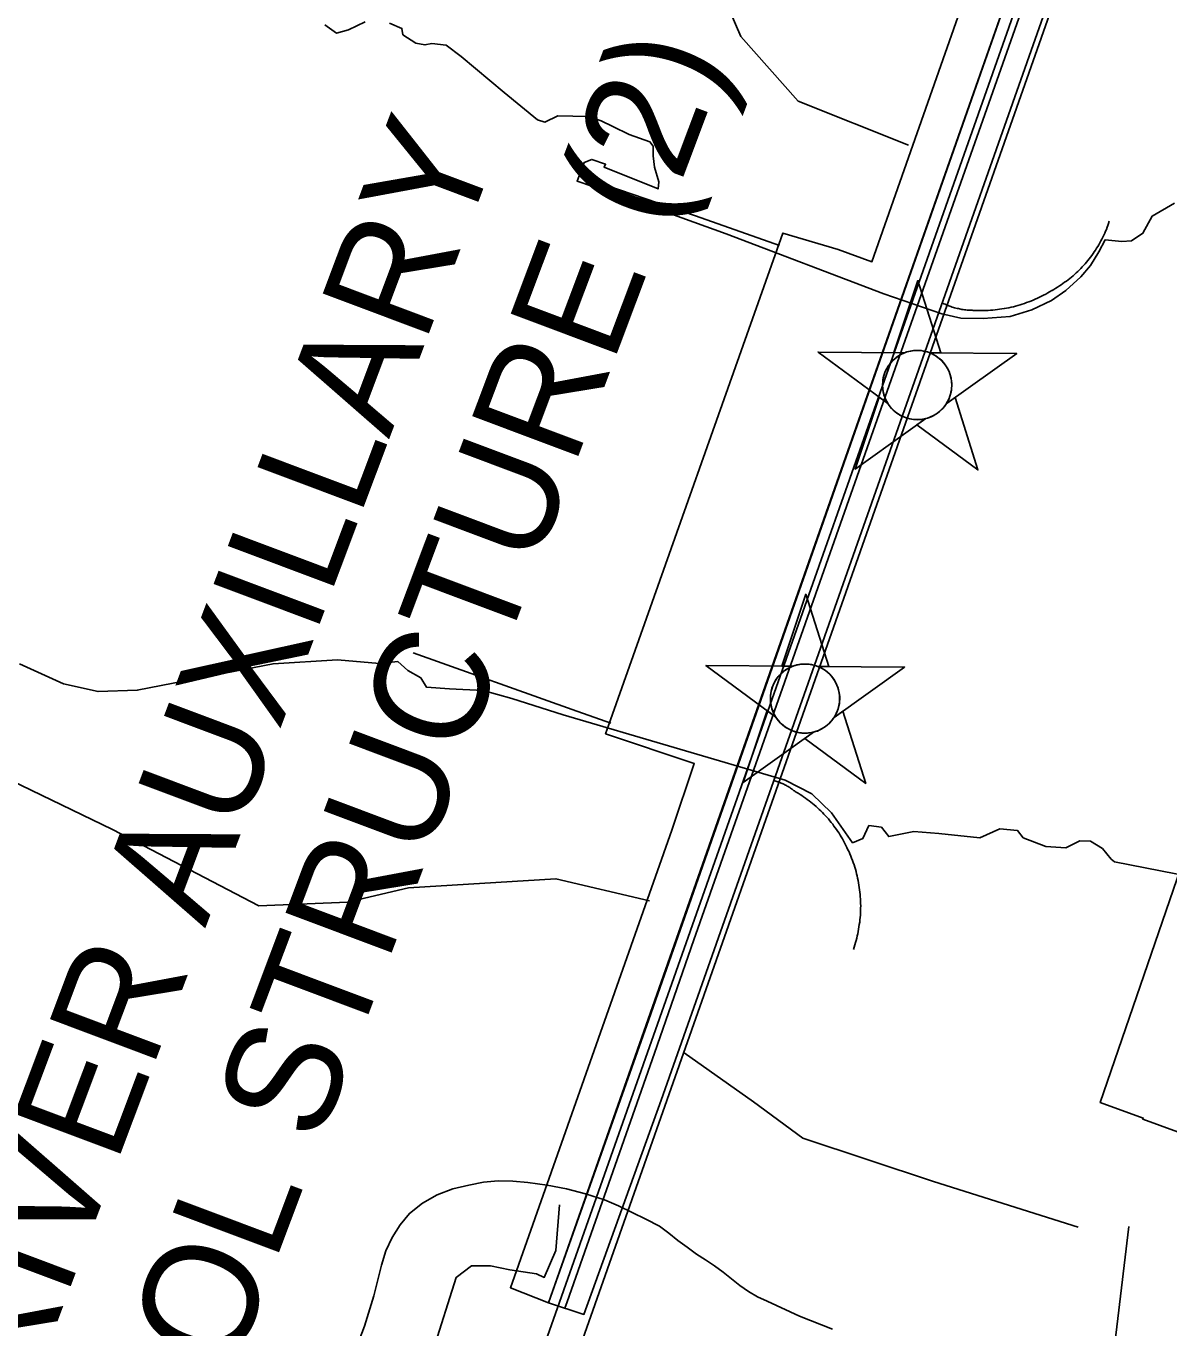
# Model space of a CAD drawing. Extents: x 3180038 to 3217926, y 922069 to 947485.
# Drawn here: x 3199777 to 3200785, y 932099 to 933247 of the extents above; entities that cross this region are included whole.
import ezdxf

# ---------------------------------------------------------------- set-up
doc = ezdxf.new("R2010")
doc.units = 0
for name, color, linetype in [('V-BRDG-OTLN', 7, 'Continuous'), ('V-CHAN-NAID', 7, 'Continuous'), ('V-FLOD-BASE', 7, 'Continuous'), ('V-LEVE-TOET', 7, 'Continuous'), ('V-RIVR-EDGE', 7, 'Continuous'), ('V-RRAP-FSHR', 7, 'Continuous'), ('V-RRAP-RVMT', 7, 'Continuous'), ('V-RTRN-LOCK-CHMB', 7, 'Continuous'), ('V-SURV-LINE', 7, 'Continuous'), ('V-TOPO-SHOR', 7, 'Continuous')]:
    doc.layers.add(name, color=color, linetype=linetype)

msp = doc.modelspace()

# ---------------------------------------------------------------- linework, layer by layer
at = {"layer": 'V-BRDG-OTLN'}
msp.add_lwpolyline([(3200749.5, 933471.3), (3200337.1, 932299.9), (3200268.9, 932110.8), (3200237.7, 932121.1), (3200326, 932370.9), (3200715.6, 933482.2)], close=True, dxfattribs=at)
msp.add_lwpolyline([(3200252.1, 932116.3), (3200254, 932121.9), (3200331.1, 932341.1), (3200365.9, 932441.3), (3200515.1, 932865.3), (3200684, 933344.4), (3200731.2, 933477.3)], dxfattribs=at)
at = {"layer": 'V-CHAN-NAID'}
for points in [[(3200551.8, 932959.1), (3200542.2, 932959.2), (3200563.3, 933022.7), (3200583.6, 932958.9), (3200574, 932958.9), (3200572.4, 932959.5), (3200570.3, 932960.1), (3200568.3, 932960.6), (3200566.2, 932960.9), (3200565.1, 932961), (3200563.5, 932961.1), (3200561.8, 932961.1), (3200560.4, 932961), (3200558.5, 932960.8), (3200557.2, 932960.6), (3200555.4, 932960.2), (3200553.8, 932959.8), (3200552.8, 932959.5)], [(3200551.8, 932959.1), (3200475.3, 932959.6), (3200536.9, 932914.2), (3200535.8, 932916.2), (3200534.9, 932917.8), (3200534.1, 932919.8), (3200533.4, 932921.8), (3200533.1, 932923.1), (3200532.7, 932924.8), (3200532.5, 932926.2), (3200532.3, 932927.8), (3200532.2, 932929.5), (3200532.1, 932931.1), (3200532.3, 932933.2), (3200532.4, 932934.8), (3200532.8, 932937), (3200533.3, 932938.9), (3200533.9, 932940.8), (3200534.6, 932942.5), (3200535.3, 932944.1), (3200536.1, 932945.6), (3200537.2, 932947.4), (3200538.2, 932948.8), (3200539.2, 932950.1), (3200540.2, 932951.2), (3200541.5, 932952.6), (3200542.6, 932953.5), (3200544.3, 932954.9), (3200545.5, 932955.8), (3200547.2, 932956.9), (3200548.9, 932957.8), (3200550.4, 932958.5)], [(3200574, 932958.9), (3200650.5, 932958.4), (3200588.3, 932913.9), (3200589.2, 932915.4), (3200590.2, 932917.2), (3200590.9, 932918.8), (3200591.6, 932920.8), (3200592.1, 932922.5), (3200592.5, 932924.2), (3200592.9, 932926.2), (3200593.1, 932927.8), (3200593.2, 932930), (3200593.2, 932932), (3200593, 932934.3), (3200592.7, 932936), (3200592.2, 932938.2), (3200591.6, 932940.4), (3200590.9, 932942.4), (3200590.2, 932943.8), (3200589.2, 932945.7), (3200588.1, 932947.4), (3200586.9, 932949.2), (3200585.7, 932950.7), (3200584.4, 932952.1), (3200582.8, 932953.6), (3200581, 932955), (3200579.3, 932956.2), (3200577.4, 932957.3), (3200576, 932958.1)], [(3200570.2, 932901), (3200508, 932856.5), (3200529.2, 932919.9), (3200536.9, 932914.2), (3200537.5, 932913.3), (3200538.9, 932911.4), (3200540.1, 932910), (3200541.6, 932908.5), (3200543, 932907.3), (3200544.4, 932906.1), (3200545.8, 932905.1), (3200547.5, 932904.1), (3200549.2, 932903.2), (3200551, 932902.4), (3200552.4, 932901.8), (3200554.1, 932901.3), (3200556.3, 932900.7), (3200557.8, 932900.4), (3200559.9, 932900.2), (3200561.4, 932900.1), (3200563.3, 932900), (3200564.9, 932900.1), (3200566.7, 932900.3), (3200568.6, 932900.6)], [(3200588.3, 932913.9), (3200596.1, 932919.5), (3200616.3, 932855.7), (3200562.4, 932895.4), (3200570.2, 932901), (3200571.9, 932901.5), (3200573.5, 932902), (3200575.7, 932902.9), (3200577.4, 932903.8), (3200579.3, 932904.9), (3200581, 932906.1), (3200582.6, 932907.4), (3200583.8, 932908.6), (3200585.2, 932910), (3200586.4, 932911.4), (3200587.6, 932912.8)], [(3200453, 932682.5), (3200443.4, 932682.6), (3200464.5, 932746.1), (3200484.7, 932682.3), (3200475.1, 932682.4), (3200473.6, 932683), (3200471.5, 932683.6), (3200469.4, 932684), (3200467.4, 932684.3), (3200466.2, 932684.5), (3200464.7, 932684.5), (3200463, 932684.5), (3200461.6, 932684.5), (3200459.7, 932684.3), (3200458.3, 932684), (3200456.5, 932683.7), (3200455, 932683.2), (3200454, 932682.9)], [(3200453, 932682.5), (3200376.5, 932683.1), (3200438, 932637.7), (3200436.9, 932639.6), (3200436.1, 932641.2), (3200435.3, 932643.2), (3200434.6, 932645.2), (3200434.2, 932646.6), (3200433.9, 932648.2), (3200433.6, 932649.6), (3200433.4, 932651.2), (3200433.3, 932653), (3200433.3, 932654.6), (3200433.4, 932656.6), (3200433.6, 932658.2), (3200434, 932660.4), (3200434.5, 932662.4), (3200435.1, 932664.3), (3200435.7, 932665.9), (3200436.5, 932667.5), (3200437.3, 932669.1), (3200438.3, 932670.8), (3200439.4, 932672.3), (3200440.4, 932673.5), (3200441.4, 932674.7), (3200442.7, 932676), (3200443.7, 932677), (3200445.4, 932678.4), (3200446.7, 932679.2), (3200448.3, 932680.3), (3200450.1, 932681.3), (3200451.5, 932681.9)], [(3200475.1, 932682.4), (3200551.6, 932681.8), (3200489.4, 932637.3), (3200490.3, 932638.8), (3200491.3, 932640.7), (3200492, 932642.2), (3200492.8, 932644.2), (3200493.3, 932646), (3200493.7, 932647.6), (3200494.1, 932649.6), (3200494.3, 932651.2), (3200494.4, 932653.4), (3200494.4, 932655.5), (3200494.2, 932657.7), (3200493.9, 932659.4), (3200493.4, 932661.7), (3200492.8, 932663.8), (3200492, 932665.8), (3200491.4, 932667.2), (3200490.4, 932669.2), (3200489.3, 932670.9), (3200488.1, 932672.6), (3200486.8, 932674.1), (3200485.6, 932675.5), (3200483.9, 932677), (3200482.2, 932678.4), (3200480.5, 932679.6), (3200478.6, 932680.7), (3200477.1, 932681.5)], [(3200471.4, 932624.4), (3200409.2, 932579.9), (3200430.3, 932643.4), (3200438, 932637.7), (3200438.7, 932636.7), (3200440.1, 932634.9), (3200441.3, 932633.4), (3200442.7, 932631.9), (3200444.1, 932630.7), (3200445.6, 932629.5), (3200447, 932628.5), (3200448.7, 932627.5), (3200450.4, 932626.6), (3200452.2, 932625.8), (3200453.6, 932625.2), (3200455.2, 932624.7), (3200457.5, 932624.1), (3200459, 932623.9), (3200461, 932623.6), (3200462.6, 932623.5), (3200464.4, 932623.5), (3200466.1, 932623.5), (3200467.8, 932623.7), (3200469.7, 932624)], [(3200489.4, 932637.3), (3200497.2, 932642.9), (3200517.4, 932579.1), (3200463.6, 932618.8), (3200471.4, 932624.4), (3200473.1, 932624.9), (3200474.7, 932625.4), (3200476.8, 932626.4), (3200478.6, 932627.2), (3200480.4, 932628.4), (3200482.2, 932629.6), (3200483.7, 932630.8), (3200485, 932632), (3200486.4, 932633.4), (3200487.6, 932634.8), (3200488.7, 932636.3)]]:
    msp.add_lwpolyline(points, close=True, dxfattribs=at)
for centre in [(3200562.7, 932930.6), (3200463.8, 932654)]:
    msp.add_circle(centre, 30.5, dxfattribs=at)
at = {"layer": 'V-FLOD-BASE'}
for points in [[(3200441.2, 933053.8), (3200367.3, 933079.8), (3200266.8, 933114.1)], [(3200732.1, 933075), (3200731.5, 933073.2), (3200730.9, 933071.4), (3200730.2, 933069.7), (3200729.5, 933067.9), (3200728.8, 933066.2), (3200728.1, 933064.4), (3200727.3, 933062.7), (3200726.5, 933061), (3200725.6, 933059.3), (3200724.7, 933057.7), (3200723.8, 933056), (3200722.9, 933054.4), (3200721.9, 933052.8), (3200720.9, 933051.2), (3200719.9, 933049.6), (3200718.9, 933048), (3200717.8, 933046.5), (3200716.7, 933044.9), (3200715.6, 933043.4), (3200714.4, 933041.9), (3200713.3, 933040.5), (3200712, 933039), (3200710.8, 933037.6), (3200709.6, 933036.2), (3200708.3, 933034.8), (3200707, 933033.4), (3200705.7, 933032.1), (3200704.3, 933030.8), (3200702.9, 933029.5), (3200701.5, 933028.2), (3200700.1, 933027), (3200698.7, 933025.8), (3200697.2, 933024.6), (3200695.8, 933023.4), (3200694.3, 933022.3), (3200692.7, 933021.2), (3200691.2, 933020.1), (3200689.6, 933019), (3200688.1, 933018), (3200686.5, 933017), (3200684.9, 933016), (3200683.2, 933015), (3200681.6, 933014.1), (3200681.3, 933013.9)], [(3200681.3, 933013.9), (3200679.5, 933012.9), (3200677.8, 933011.8), (3200676, 933010.8), (3200674.2, 933009.9), (3200672.4, 933008.9), (3200670.5, 933008), (3200668.7, 933007.1), (3200666.8, 933006.3), (3200664.9, 933005.5), (3200663, 933004.7), (3200661.1, 933004), (3200659.2, 933003.3), (3200657.3, 933002.6), (3200655.3, 933001.9), (3200653.4, 933001.3), (3200651.4, 933000.7), (3200649.5, 933000.2), (3200647.5, 932999.7), (3200645.5, 932999.2), (3200643.5, 932998.8), (3200641.5, 932998.4), (3200639.5, 932998), (3200637.4, 932997.7), (3200635.4, 932997.4), (3200633.4, 932997.1), (3200631.4, 932996.9), (3200629.3, 932996.7), (3200627.3, 932996.5), (3200625.2, 932996.4), (3200623.2, 932996.3), (3200621.1, 932996.3), (3200619.1, 932996.3), (3200617, 932996.3), (3200615, 932996.4), (3200613.3, 932996.4)], [(3200613.3, 932996.4), (3200612.2, 932996.4), (3200611.1, 932996.5), (3200610, 932996.5), (3200608.9, 932996.6), (3200607.8, 932996.6), (3200606.7, 932996.7), (3200605.5, 932996.9), (3200604.4, 932997), (3200603.3, 932997.1), (3200602.2, 932997.3), (3200601.2, 932997.5), (3200600.1, 932997.7), (3200599, 932998), (3200597.9, 932998.2), (3200596.8, 932998.5), (3200595.7, 932998.8), (3200594.7, 932999.1), (3200593.6, 932999.4), (3200592.5, 932999.8), (3200591.5, 933000.1), (3200590.5, 933000.5), (3200589.4, 933000.9), (3200588.4, 933001.3), (3200587.4, 933001.8), (3200586.3, 933002.2), (3200585.3, 933002.7), (3200585, 933002.9)], [(3200292.5, 932632.3), (3200258.4, 932644.5), (3200118.3, 932694.5)], [(3200455.1, 932572), (3200454.5, 932572.5), (3200453.8, 932573), (3200453.1, 932573.5), (3200452.5, 932574), (3200451.8, 932574.5), (3200451.1, 932575), (3200450.4, 932575.5), (3200449.7, 932575.9), (3200448.9, 932576.4), (3200448.2, 932576.8), (3200447.5, 932577.2), (3200446.7, 932577.6), (3200446, 932578), (3200445.2, 932578.4), (3200444.4, 932578.7), (3200443.7, 932579.1), (3200442.9, 932579.4), (3200442.1, 932579.7), (3200441.3, 932580), (3200440.5, 932580.3), (3200439.7, 932580.6), (3200438.9, 932580.9), (3200438.1, 932581.1), (3200437.3, 932581.3), (3200436.5, 932581.6), (3200436.4, 932581.6)], [(3200499.6, 932525), (3200498.7, 932526.7), (3200497.8, 932528.5), (3200496.8, 932530.2), (3200495.8, 932531.9), (3200494.8, 932533.5), (3200493.8, 932535.2), (3200492.7, 932536.8), (3200491.6, 932538.5), (3200490.5, 932540.1), (3200489.3, 932541.6), (3200488.2, 932543.2), (3200486.9, 932544.7), (3200485.7, 932546.3), (3200484.4, 932547.8), (3200483.2, 932549.2), (3200481.8, 932550.7), (3200480.5, 932552.1), (3200479.1, 932553.5), (3200477.8, 932554.9), (3200476.3, 932556.2), (3200474.9, 932557.6), (3200473.5, 932558.9), (3200472, 932560.2), (3200470.5, 932561.4), (3200469, 932562.6), (3200467.4, 932563.8), (3200465.8, 932565), (3200464.3, 932566.2), (3200462.6, 932567.3), (3200461, 932568.4), (3200459.4, 932569.4), (3200457.7, 932570.5), (3200456, 932571.5), (3200455.1, 932572)], [(3200506.5, 932432.8), (3200507.2, 932434.7), (3200507.8, 932436.7), (3200508.4, 932438.7), (3200508.9, 932440.6), (3200509.4, 932442.6), (3200509.9, 932444.6), (3200510.3, 932446.6), (3200510.7, 932448.6), (3200511.1, 932450.6), (3200511.4, 932452.7), (3200511.7, 932454.7), (3200512, 932456.7), (3200512.2, 932458.8), (3200512.4, 932460.8), (3200512.6, 932462.9), (3200512.7, 932464.9), (3200512.8, 932467), (3200512.8, 932469), (3200512.9, 932471.1), (3200512.8, 932473.1), (3200512.8, 932475.2), (3200512.7, 932477.2), (3200512.5, 932479.3), (3200512.4, 932481.3), (3200512.2, 932483.3), (3200511.9, 932485.4), (3200511.7, 932487.4), (3200511.4, 932489.4), (3200511, 932491.5), (3200510.6, 932493.5), (3200510.2, 932495.5), (3200509.8, 932497.5), (3200509.3, 932499.5), (3200508.8, 932501.5), (3200508.2, 932503.4), (3200507.6, 932505.4), (3200507, 932507.4), (3200506.4, 932509.3), (3200505.7, 932511.2), (3200504.9, 932513.2), (3200504.2, 932515.1), (3200503.4, 932517), (3200502.6, 932518.8), (3200501.7, 932520.7), (3200500.8, 932522.5), (3200499.9, 932524.4), (3200499.6, 932525)]]:
    msp.add_lwpolyline(points, dxfattribs=at)
at = {"layer": 'V-LEVE-TOET'}
for points in [[(3200193.3, 932228.5), (3200180.3, 932227.3), (3200167.5, 932224.8), (3200153.2, 932221.6), (3200139.4, 932216.2), (3200126.6, 932208.9), (3200115, 932199.9), (3200106.8, 932189.8), (3200099.8, 932178.7), (3200094.3, 932166.8), (3200090.4, 932154.3), (3200083.6, 932127.2), (3200075.3, 932100.4), (3200065.3, 932074.2)], [(3200488.1, 932097.7), (3200458.8, 932109.2), (3200430.5, 932122.6), (3200422, 932126.4), (3200413.9, 932130.9), (3200406.2, 932136.3), (3200399.1, 932142.3), (3200391.6, 932148), (3200383.9, 932153.6), (3200376, 932158.9), (3200368, 932164), (3200359.8, 932170), (3200351.7, 932176.1), (3200343.6, 932182.3), (3200335.5, 932188.5), (3200323.6, 932194.8), (3200311.5, 932200.8), (3200299.3, 932206.5), (3200286.9, 932211.7), (3200270.4, 932217.1), (3200253.5, 932221.4), (3200236.5, 932224.7), (3200219.3, 932227), (3200206.3, 932228.4), (3200193.3, 932228.5)]]:
    msp.add_lwpolyline(points, dxfattribs=at)
at = {"layer": 'V-RIVR-EDGE'}
for points in [[(3200076, 933251), (3200061.2, 933243.9), (3200050.7, 933240.9), (3200040.3, 933248.2)], [(3200789.7, 933091), (3200770, 933079.6), (3200761.7, 933064.5), (3200751.6, 933057.7), (3200743.1, 933057.3), (3200728.6, 933058.7), (3200723, 933048.2), (3200715.5, 933036.1), (3200706.9, 933026), (3200693.8, 933013.9), (3200681, 933005.1), (3200663.9, 932996.9), (3200644.6, 932991.1), (3200621, 932989.2), (3200601.3, 932989.5), (3200584.3, 932993.5), (3200533.2, 933011), (3200394.4, 933064.1), (3200308.9, 933094.8), (3200262.8, 933110.3), (3200269, 933127), (3200275.9, 933129.6), (3200288, 933125.3), (3200286.7, 933122.7), (3200334.2, 933103.6), (3200334.9, 933109.8), (3200331, 933122.9), (3200330, 933132.8), (3200330, 933141.3), (3200327.1, 933145.2), (3200308.7, 933151.5), (3200294.3, 933158.7), (3200284.2, 933163.7), (3200272.4, 933167.6), (3200245.9, 933168), (3200234.4, 933162.5), (3200227.8, 933164.5), (3200198.4, 933188.5), (3200160.5, 933220.3), (3200147.4, 933230.5), (3200134.9, 933231.9), (3200128.7, 933230.6), (3200120.8, 933232.2), (3200109.1, 933239.5), (3200108.4, 933245.1), (3200097.3, 933249.7)], [(3199771.3, 932684.7), (3199810, 932667.1), (3199840.5, 932660.1), (3199875.1, 932661.4), (3199917.2, 932669.6), (3199994.8, 932684.7), (3200051.6, 932688.2), (3200088.6, 932684.9), (3200104.7, 932686.7), (3200113.5, 932678.8), (3200125, 932672.3), (3200130.1, 932664), (3200150.4, 932662.6), (3200180, 932661.1), (3200205.3, 932654.1), (3200250.6, 932639.7), (3200446.3, 932581.9), (3200469.8, 932569.9), (3200487.3, 932553.2), (3200505.7, 932526.8), (3200514.9, 932530.5), (3200520.1, 932542), (3200531.1, 932540.6), (3200537.6, 932532.3), (3200559.8, 932536.8), (3200581.9, 932534.9), (3200617.9, 932531.2), (3200635.5, 932539), (3200651.2, 932537.5), (3200656.3, 932531.1), (3200676.1, 932523.6), (3200693.7, 932522.2), (3200706.2, 932528.6), (3200715.4, 932528.1), (3200726, 932521.7), (3200733.8, 932512.4), (3200736.6, 932510.1), (3200870.5, 932483.9)]]:
    msp.add_lwpolyline(points, dxfattribs=at)
at = {"layer": 'V-RRAP-FSHR'}
for points in [[(3200555, 933142.3), (3200457.8, 933181.1), (3200407.2, 933237.9), (3200383.7, 933292.7), (3200330.9, 933357.1), (3200279.9, 933379.8), (3200170, 933399), (3200054.3, 933412.4), (3199963, 933429.4), (3199803, 933496.6), (3199610.3, 933569.5), (3199422.4, 933641.1), (3199230.8, 933703.9), (3199066.1, 933763.4), (3198922.2, 933825.6), (3198640, 933916.2), (3198469.6, 933960.2), (3198261.8, 934012.1), (3197666.9, 934123.4), (3197369, 934166.6), (3197106.3, 934190), (3196756.2, 934208.8), (3196691.2, 934215.3)], [(3200326.6, 932475.5), (3200244.2, 932495.1), (3200114.2, 932487.2), (3200060.3, 932474.3), (3199982.1, 932471.1), (3199853.2, 932538.6), (3199682.8, 932620.8), (3199453.4, 932693.6), (3199061.1, 932831.7), (3198736.2, 932943.7), (3198356.1, 933075), (3198142.7, 933144.4), (3197917.2, 933211.4), (3197619, 933274.9), (3197257.6, 933346.6), (3196968.7, 933375.8), (3196593.7, 933391.6), (3196294.3, 933395.5), (3195995.6, 933369.3), (3195684.8, 933332.9), (3195344.9, 933292.7), (3195013.6, 933221.7), (3194777.5, 933154.3), (3194632.5, 933114.6)], [(3200704.6, 932187.8), (3200577.2, 932228), (3200461.9, 932266.1), (3200418.5, 932298.4), (3200357.3, 932341.6)]]:
    msp.add_lwpolyline(points, dxfattribs=at)
at = {"layer": 'V-RRAP-RVMT'}
msp.add_lwpolyline([(3200905.8, 932230.4), (3200761.6, 932282.9), (3200762, 932284), (3200724.1, 932297.6), (3200849.9, 932663.7)], dxfattribs=at)
at = {"layer": 'V-RTRN-LOCK-CHMB'}
msp.add_lwpolyline([(3200715.6, 933482.2), (3200237.7, 932121.1), (3200204, 932134.3), (3200346.5, 932537.8), (3200366.1, 932596.7), (3200288, 932623), (3200292.3, 932635.2), (3200444.3, 933064.6), (3200492.9, 933050), (3200522.8, 933039.3), (3200682.3, 933493.7)], close=True, dxfattribs=at)
at = {"layer": 'V-SURV-LINE'}
for points in [[(3200117.8, 931753.6), (3200861.6, 933865.2)], [(3200889.9, 933855.2), (3200146.1, 931743.7)]]:
    msp.add_lwpolyline(points, dxfattribs=at)
at = {"layer": 'V-TOPO-SHOR'}
msp.add_line((3200733.8, 932058.9), (3200749.3, 932188.4), dxfattribs=at)
msp.add_lwpolyline([(3198119.3, 932923.7), (3198588.8, 932761.5), (3198710.4, 932704.1), (3199210.4, 932518.3), (3199585.3, 932369.7), (3199754.2, 932308.9), (3199683.3, 932072.4), (3200014.3, 931967.7), (3200065, 931974.5), (3200095.4, 931984.6), (3200119.1, 932011.6), (3200129.2, 932042), (3200135.9, 932079.2), (3200156.2, 932143.4), (3200169.7, 932153.5), (3200186.6, 932153.5), (3200203.5, 932150.1), (3200227.1, 932146.7), (3200233.9, 932143.4), (3200244, 932167), (3200247.4, 932207.5)], dxfattribs=at)

# ---------------------------------------------------------------- texts
at = {"layer": 'V-CHAN-NAID'}
for s, p in [('CONTROL STRUCTURE (2)', (3199792.4, 931612.9)), ('OLD RIVER AUXILLARY ', (3199668.3, 931741.5))]:
    msp.add_text(s, height=100, rotation=69.4069, dxfattribs=at).set_placement(p)

doc.saveas('drawing.dxf')
